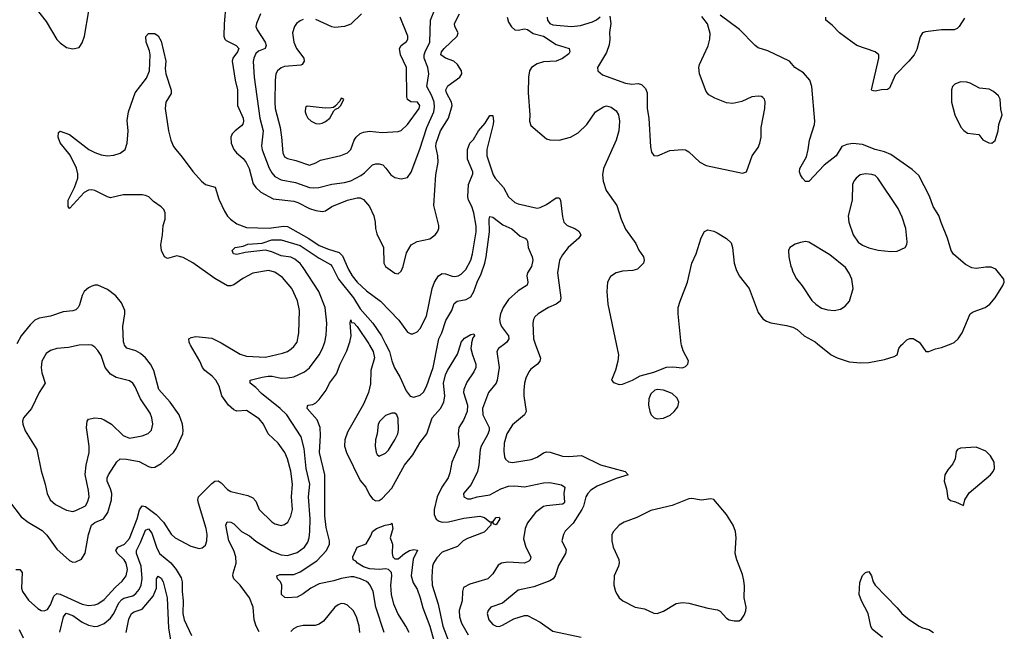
# Model space of a CAD drawing. Header units: inches. Extents: x 1682530 to 1839546, y 640742 to 791647.
# Tile 873 of 923: x 1795114 to 1801348, y 758177 to 762054. Entities that reach past the tile are written whole.
import ezdxf

# ---------------------------------------------------------------- set-up
doc = ezdxf.new("R2010")
doc.units = ezdxf.units.IN
doc.header["$MEASUREMENT"] = 0
for name, color, linetype in [('B7795', 7, 'Continuous'), ('B7796', 7, 'Continuous'), ('B8705', 7, 'Continuous'), ('B8706', 7, 'Continuous')]:
    doc.layers.add(name, color=color, linetype=linetype)

msp = doc.modelspace()

# ---------------------------------------------------------------- linework, layer by layer
at = {"layer": 'B7795', "color": 5}
for points, elevation in [([(1795050, 759000.3), (1795123.8, 758903.8), (1795168.8, 758870), (1795256.2, 758816.2), (1795286.1, 758786), (1795350, 758697.4), (1795430, 758625.7), (1795450, 758616.5), (1795470, 758617), (1795506.2, 758633.8), (1795528.1, 758671.9), (1795549.9, 758790), (1795569.9, 758850), (1795590, 758867.5), (1795645.8, 758890), (1795671.8, 758930), (1795694.5, 759010), (1795697, 759050), (1795690, 759080.5), (1795668.6, 759130), (1795668, 759150), (1795675.9, 759170), (1795730, 759252.2), (1795750, 759270.2), (1795790, 759268.8), (1795870, 759253.2), (1795930, 759221.5), (1795950, 759215.5), (1795970, 759217.7), (1796010, 759241.1), (1796088.6, 759311.4), (1796105, 759335.1), (1796147.9, 759430), (1796149.8, 759450.2), (1796144.4, 759490), (1796123.5, 759550), (1796066, 759630), (1795994.7, 759710), (1795962.7, 759830), (1795942.9, 759870), (1795910, 759909.8), (1795878.5, 759938.5), (1795850, 759955.4), (1795791.8, 759971.8), (1795777.5, 759990), (1795774.8, 760000)], 720), ([(1795090, 758569.5), (1795115.8, 758570), (1795129.4, 758549.4), (1795125.6, 758450), (1795131.6, 758430), (1795170, 758375.6), (1795230, 758322), (1795250, 758310.2), (1795270, 758307.7), (1795290, 758316.5), (1795310, 758345.7), (1795330, 758401.2), (1795350, 758416.6), (1795370, 758412.9), (1795510, 758349.5), (1795550, 758341.7), (1795590, 758344.6), (1795610, 758352.4), (1795650, 758379.4), (1795721.9, 758458.1), (1795763.9, 758496.1), (1795789.1, 758530), (1795796.4, 758570), (1795788.6, 758610), (1795776.1, 758630), (1795732.6, 758670), (1795723, 758690), (1795734.8, 758710), (1795778.4, 758730), (1795810, 758766.4), (1795857.4, 758890), (1795872.9, 758947.1), (1795890, 758973.1), (1795910, 758969), (1795978.3, 758918.3), (1796023.8, 758870), (1796074.1, 758794.1), (1796099.5, 758770), (1796197.1, 758717.1), (1796250, 758701.3), (1796270, 758706), (1796290, 758724), (1796298.9, 758750), (1796301.5, 758790), (1796295.5, 758830), (1796246, 758990), (1796242.6, 759010), (1796246.2, 759030), (1796330, 759114.6), (1796350, 759129), (1796370, 759130.2), (1796390, 759119), (1796430, 759076.9), (1796450, 759063.6), (1796558.8, 759038.8), (1796590, 759024), (1796610, 759002.4), (1796630.3, 758950), (1796710, 758871.8), (1796730, 758859), (1796770, 758847.7), (1796790, 758853.7), (1796811.1, 758870), (1796830, 758907.7), (1796840.6, 758950), (1796836.1, 759030), (1796841, 759110), (1796830, 759192.3), (1796809.9, 759270), (1796793.2, 759310), (1796750, 759368.9), (1796687.7, 759430), (1796658.2, 759490), (1796630, 759523.1), (1796550, 759576.4), (1796490, 759571.6), (1796470, 759580.5), (1796436.9, 759610), (1796393.3, 759670), (1796377.1, 759730), (1796356.8, 759770), (1796333.6, 759793.6), (1796285.8, 759830), (1796271.7, 759850), (1796255.4, 759890), (1796196.5, 759990), (1796191.8, 760000)], 680), ([(1796400.8, 760000), (1796510, 759933.7), (1796550, 759921.5), (1796670, 759914.4), (1796779.1, 759941), (1796810, 759951.2), (1796833, 759967), (1796850, 759982.3), (1796862.6, 760000)], 680), ([(1796630, 758174), (1796610.5, 758210.5), (1796599.4, 758250), (1796591.6, 758330), (1796570, 758389.5), (1796510.9, 758470.9), (1796469.7, 758510), (1796464.4, 758530), (1796465.7, 758545.7), (1796484.2, 758610), (1796482.8, 758650), (1796470.5, 758690), (1796437.4, 758750), (1796419.1, 758850), (1796428.4, 758871.5), (1796450.6, 758870), (1796470, 758859.5), (1796518.3, 758810), (1796570, 758782.8), (1796609, 758749), (1796710, 758685.1), (1796770, 758661.4), (1796810, 758658.8), (1796870, 758677.8), (1796917.2, 758710), (1796938.5, 758741.5), (1796947.7, 758770), (1796951.7, 758810), (1796952.6, 758890), (1796943.6, 759030), (1796951.9, 759110), (1796929, 759210), (1796916.3, 759336.3), (1796896.8, 759410), (1796805.8, 759550), (1796763.4, 759590), (1796644.8, 759684.8), (1796610, 759721.8), (1796574.5, 759750), (1796573.2, 759766.8), (1796574, 759770), (1796650, 759788.8), (1796686.6, 759793.4), (1796713.4, 759793.4), (1796770, 759782.5), (1796810, 759783.2), (1796849.8, 759790.2), (1796917.1, 759822.8), (1796950, 759847.7), (1797009.8, 759930), (1797031.8, 759970), (1797042.4, 760000)], 660), ([(1797422.6, 758170), (1797368.5, 758330), (1797352.2, 758430), (1797332.7, 758470), (1797322, 758482), (1797310, 758492.4), (1797272, 758510), (1797230, 758522.1), (1797210, 758522.6), (1797150, 758512.2), (1797103.2, 758496.8), (1797010, 758477.4), (1796956.9, 758450), (1796910, 758414.7), (1796870, 758394.8), (1796810, 758389.7), (1796792.1, 758392.1), (1796772.7, 758410), (1796773.3, 758470), (1796765.6, 758490), (1796745.6, 758510), (1796742.9, 758530), (1796762, 758538), (1796850, 758537.1), (1796890, 758555.2), (1796995.9, 758624.1), (1797056.8, 758690), (1797076.5, 758730), (1797076.1, 758750), (1797055.5, 758835.5), (1797046.2, 758910), (1797045.8, 759170), (1797012.8, 759310), (1797018.5, 759418.5), (1797015.8, 759470), (1796998.3, 759518.3), (1796934.7, 759590), (1796936.6, 759603.4), (1796941.2, 759610), (1796970, 759615.4), (1796990, 759625.8), (1797010, 759646.5), (1797054.1, 759705.9), (1797076.5, 759750), (1797120.2, 759810), (1797142.4, 759870), (1797185, 759955), (1797200.9, 760000)], 640), ([(1797324.1, 760000), (1797330, 759991.1), (1797351.5, 759950), (1797361, 759910), (1797337.7, 759830), (1797334.5, 759745.5), (1797321.6, 759690), (1797290, 759618), (1797190, 759440.4), (1797172.3, 759390), (1797170.1, 759350), (1797183.8, 759310), (1797270, 759132.6), (1797306.4, 759090), (1797330, 759042.4), (1797350, 759015.3), (1797370, 759004.9), (1797390, 759006.5), (1797410, 759018.9), (1797470, 759085.2), (1797550.3, 759229.7), (1797603.4, 759296.6), (1797647.5, 759372.4), (1797691.3, 759428.7), (1797726.7, 759530), (1797778.4, 759590), (1797799.1, 759630), (1797805.3, 759670), (1797797.1, 759750), (1797810, 759803.1), (1797822.2, 759830), (1797885.2, 759934.8), (1797906.6, 760000)], 640), ([(1797429.8, 760000), (1797455.5, 759950), (1797470.8, 759890.7), (1797487.7, 759847.7), (1797520.3, 759790), (1797561.5, 759701.5), (1797587.1, 759667.1), (1797610, 759660.4), (1797650, 759674.9), (1797670, 759693.4), (1797690, 759728.5), (1797731.7, 759850), (1797762.5, 760000)], 660), ([(1797973.8, 760000), (1797970.3, 759970), (1797980.3, 759930), (1798003.2, 759870), (1798002, 759850), (1797990, 759822.4), (1797944.6, 759755.4), (1797925.7, 759710), (1797924.8, 759690), (1797949, 759610), (1797946.4, 759570), (1797924, 759516), (1797895, 759470), (1797890.2, 759430), (1797896.1, 759370), (1797893.6, 759350), (1797850.2, 759250), (1797837.4, 759182.6), (1797826.4, 759150), (1797787.1, 759090), (1797757.2, 759030), (1797738, 758950), (1797738, 758918), (1797750, 758889), (1797770, 758875), (1797790, 758870.2), (1797830, 758872.2), (1797926.2, 758893.8), (1798027.4, 758907.4), (1798057.9, 758897.9), (1798090, 758870.3), (1798110, 758870.7), (1798130, 758898.7), (1798150, 758901), (1798154.9, 758890), (1798130, 758852.7), (1798117.2, 758857.2), (1798110, 758868), (1798098, 758862), (1798098, 758850), (1798054.7, 758805.3), (1797950, 758765.7), (1797922.4, 758750), (1797885.5, 758714.5), (1797790, 758678.8), (1797755.9, 758644.1), (1797734.6, 758610), (1797727.7, 758590), (1797722.9, 758522.9), (1797726.4, 758470), (1797763, 758350), (1797792.5, 758210), (1797831.2, 758110)], 640), ([(1798185.7, 760000), (1798146.7, 759970), (1798134.4, 759950), (1798148.9, 759850), (1798137.8, 759770), (1798130, 759749.7), (1798083.2, 759690), (1798045.1, 759590), (1798046.5, 759550), (1798087, 759470), (1798086, 759450), (1798076.5, 759423.5), (1798035.2, 759350), (1798029.1, 759330), (1798021.8, 759230), (1798012.2, 759190), (1797972.8, 759107.2), (1797923.6, 759050), (1797925.3, 759030), (1797950, 759016.5), (1797970, 759017.2), (1798010, 759029.3), (1798090, 759043), (1798159.9, 759080.1), (1798210, 759096.4), (1798250, 759098.8), (1798310, 759093.9), (1798430, 759118), (1798470, 759120.2), (1798544.7, 759104.7), (1798564.9, 759090), (1798558.9, 759050), (1798563.4, 758996.6), (1798561.3, 758990), (1798550, 758983.1), (1798450, 758973.1), (1798430, 758967.4), (1798380.7, 758930), (1798330, 758864.7), (1798314.4, 758830), (1798304.1, 758764.1), (1798318.3, 758710), (1798350.3, 758650), (1798346.7, 758630), (1798338.2, 758621.8), (1798310, 758609.1), (1798204.5, 758615.5), (1798164.9, 758610), (1798144.3, 758595.7), (1798110, 758541.6), (1798077.1, 758510), (1797963.8, 758476.2), (1797924.7, 758455.3), (1797917.6, 758430), (1797915.5, 758370), (1797897, 758310), (1797898.7, 758270), (1797911.4, 758230), (1797954.5, 758154.5)], 660), ([(1798378.2, 760000), (1798411.4, 759908.6), (1798407, 759890), (1798392.2, 759870), (1798350, 759838), (1798337.4, 759822.6), (1798318.4, 759781.6), (1798309.3, 759750), (1798306.5, 759706.5), (1798307.1, 759670), (1798321.3, 759570), (1798310.4, 759550), (1798234.6, 759485.4), (1798198, 759430), (1798181.1, 759370), (1798179.5, 759319.5), (1798183.8, 759283.8), (1798190, 759269.2), (1798210, 759251.8), (1798233.3, 759246.7), (1798352.7, 759267.3), (1798390, 759282), (1798430, 759309), (1798450, 759314.7), (1798472.8, 759312.8), (1798550, 759287.2), (1798590, 759285), (1798671, 759291), (1798792, 759232), (1798947.7, 759190), (1798966.8, 759170), (1798890, 759146), (1798770, 759096.3), (1798730, 759071.9), (1798710.2, 759050), (1798698.9, 759030), (1798683.6, 758970), (1798673.8, 758950), (1798618.1, 758861.9), (1798568.8, 758811.2), (1798557.2, 758790), (1798547.1, 758750), (1798573.2, 758693.2), (1798570.2, 758670), (1798525.4, 758594.6), (1798505, 758530), (1798490.8, 758510), (1798470, 758496.8), (1798370, 758459.8), (1798270, 758439.1), (1798170, 758356.4), (1798098, 758330), (1798080.4, 758310), (1798074.9, 758290), (1798084.6, 758250), (1798110, 758221.1), (1798130, 758210.3), (1798150, 758209), (1798170, 758215.6), (1798243.3, 758256.7), (1798310, 758278.2), (1798330, 758277.3), (1798410, 758234.7), (1798490, 758178.4), (1798670, 758139.8)], 680), ([(1798890, 760000), (1798904.9, 759930), (1798901.6, 759890), (1798886.6, 759833.4), (1798861, 759770), (1798874.4, 759754.4), (1798910, 759740.7), (1798930, 759743), (1798994, 759770), (1799043.2, 759796.8), (1799130, 759820.7), (1799209.5, 759850.5), (1799250, 759853.4), (1799310, 759848), (1799330, 759854.8), (1799345.2, 759870), (1799349, 759891), (1799315.4, 759955.4), (1799304.2, 759990), (1799303.2, 760000)], 720), ([(1797579.3, 758170), (1797559.4, 758210), (1797508.4, 758290), (1797482.7, 758350), (1797468.4, 758410), (1797465, 758470), (1797470.7, 758530), (1797467.2, 758550), (1797448.7, 758570), (1797430, 758572.8), (1797391.8, 758568.2), (1797330, 758573.7), (1797290, 758586.6), (1797253.6, 758610), (1797242.6, 758622.6), (1797226, 758630), (1797223.7, 758650), (1797250, 758711.3), (1797308.7, 758731.3), (1797338, 758782), (1797348.7, 758810), (1797374, 758830), (1797428.7, 758850), (1797464, 758856), (1797470, 758862), (1797477.1, 758830), (1797460.5, 758770), (1797474, 758730), (1797472.6, 758670), (1797477.4, 758650), (1797483.4, 758643.4), (1797490, 758637.4), (1797510, 758636.1), (1797549.9, 758670.1), (1797582.9, 758690), (1797610, 758696), (1797632.1, 758692.1), (1797604.4, 758635.6), (1797591.9, 758530), (1797605.4, 758485.4), (1797630, 758443.7), (1797650, 758390.4), (1797665.7, 758325.7), (1797710, 758210.3), (1797737.8, 758110)], 620), ([(1795368.8, 758171.2), (1795390.9, 758269.1), (1795408.4, 758291.6), (1795450, 758277.2), (1795510, 758236.2), (1795550, 758216.8), (1795590, 758208), (1795610, 758210.9), (1795650, 758226.4), (1795690, 758260.6), (1795710.7, 758289.3), (1795742.7, 758357.3), (1795761.1, 758378.9), (1795773, 758387), (1795830, 758402.5), (1795850, 758417.6), (1795870, 758442.6), (1795883.4, 758470), (1795888.7, 758511.3), (1795882.8, 758590), (1795854.2, 758670), (1795853.3, 758690), (1795879.4, 758740.6), (1795910, 758818.9), (1795930, 758826.5), (1795950, 758800.3), (1795979.8, 758710), (1795999.5, 758670), (1796072.1, 758612.1), (1796105.3, 758570), (1796137.4, 758517.4), (1796143.7, 758490), (1796143.2, 758430), (1796149.5, 758370), (1796148, 758290), (1796155.3, 758250), (1796201.9, 758150)], 660), ([(1795788.4, 758170), (1795806.2, 758253.8), (1795821.5, 758290), (1795838.5, 758301.5), (1795890, 758318.6), (1795960, 758400), (1795979.9, 758450), (1795980.7, 758510), (1795990, 758527), (1796010, 758514.4), (1796021.8, 758490), (1796047.2, 758390), (1796056.5, 758196.5), (1796071.8, 758110)], 640), ([(1797267.2, 758170), (1797264.4, 758210), (1797246, 758270), (1797224.5, 758310), (1797190, 758342.8), (1797170, 758351.7), (1797150, 758352.8), (1797130, 758345.1), (1797110, 758329.7), (1797038, 758242), (1797010, 758223.1), (1796984.7, 758215.3), (1796910, 758215.3), (1796870, 758205.4), (1796847.5, 758192.5), (1796830, 758175.6)], 660), ([(1795110, 758188.2), (1795136.8, 758136.8)], 660)]:
    msp.add_lwpolyline(points, dxfattribs=dict(at, elevation=elevation))
for points, elevation in [([(1795550, 759993.8), (1795490, 759991.1), (1795423.9, 759976.1), (1795350, 759968.7), (1795310, 759957.7), (1795282.2, 759937.8), (1795255.2, 759890), (1795249.3, 759850), (1795255.1, 759815.1), (1795275.8, 759750), (1795236.9, 759690), (1795188.9, 759590), (1795138.9, 759530), (1795132.8, 759510), (1795134.7, 759490), (1795148.8, 759448.8), (1795222.5, 759330), (1795250, 759194), (1795276.5, 759110), (1795287.9, 759050), (1795307.4, 759010), (1795340.4, 758980.4), (1795410, 758944.2), (1795450, 758936), (1795470, 758942.8), (1795530, 758973.4), (1795544.1, 758995.9), (1795553.6, 759030), (1795550.6, 759070), (1795529.1, 759170.9), (1795534.2, 759230), (1795554.8, 759310), (1795554.6, 759350), (1795537.2, 759470), (1795542.4, 759510), (1795550, 759522), (1795590, 759530.3), (1795630, 759525.7), (1795650, 759518.3), (1795696.4, 759490), (1795770, 759419.1), (1795810, 759401.1), (1795890, 759416.5), (1795928, 759432), (1795947.9, 759452.1), (1795957.8, 759490), (1795951.7, 759530), (1795940, 759560), (1795878.4, 759650), (1795846, 759726), (1795831.2, 759750), (1795810, 759764), (1795726, 759786), (1795690, 759806.9), (1795656.4, 759850), (1795630, 759924.5), (1795610, 759957.6), (1795590, 759979.1), (1795570, 759990.8)], 740), ([(1799150.4, 759709.6), (1799134.4, 759705.6), (1799110, 759682.7), (1799096.4, 759650), (1799095.3, 759610), (1799104.2, 759570), (1799112.2, 759550), (1799130.7, 759530), (1799150, 759523.6), (1799190, 759527.6), (1799231.9, 759548.1), (1799258.7, 759570), (1799280.8, 759599.2), (1799287.6, 759630), (1799276, 759656), (1799244.9, 759684.9), (1799190, 759706)], 720), ([(1797470, 759560.9), (1797430, 759544.5), (1797393.7, 759510), (1797382.8, 759490), (1797377.6, 759430), (1797366.4, 759390), (1797364.4, 759350), (1797370.5, 759310.5), (1797377.3, 759297.3), (1797390, 759287.7), (1797430, 759305.5), (1797450, 759325.5), (1797490, 759390.5), (1797508.2, 759430), (1797513, 759453), (1797510, 759526), (1797501.2, 759550), (1797490, 759559.3)], 660), ([(1799370, 759018.7), (1799350, 759017.6), (1799245, 758975), (1799110, 758942.3), (1799020.6, 758899.4), (1798940.3, 758870), (1798909.2, 758850), (1798873.2, 758810), (1798863.2, 758790), (1798862.2, 758750), (1798872.6, 758710), (1798907, 758633), (1798909, 758611), (1798904.6, 758590), (1798878.5, 758530), (1798876.9, 758470), (1798885.8, 758430), (1798896.1, 758410), (1798910.2, 758390.2), (1798933.7, 758370), (1799010, 758330.3), (1799070, 758319.3), (1799130, 758292.2), (1799150, 758290.2), (1799190, 758305.2), (1799270, 758354.3), (1799310, 758360.3), (1799350, 758354.9), (1799470, 758324), (1799533.1, 758313.1), (1799550, 758304.9), (1799590, 758260.5), (1799606.8, 758250), (1799637, 758243), (1799670, 758244), (1799685.1, 758254.9), (1799701, 758279), (1799712, 758308), (1799713.3, 758330), (1799700.9, 758390), (1799702.6, 758462.6), (1799698.8, 758498.8), (1799690, 758537.2), (1799654.7, 758630), (1799644.7, 758670), (1799649.7, 758770), (1799645.7, 758810), (1799632.2, 758850), (1799590, 758918.4), (1799510, 759012.7), (1799490, 759017.2), (1799430.5, 759009.5)], 720)]:
    msp.add_lwpolyline(points, close=True, dxfattribs=dict(at, elevation=elevation))
at = {"layer": 'B7796', "color": 5}
for points, elevation in [([(1795210, 762133.4), (1795280.9, 762041), (1795350, 761928.4), (1795370, 761906.7), (1795410, 761878), (1795451.3, 761868.7), (1795490, 761877.3), (1795510, 761906.8), (1795525.1, 761950), (1795551.2, 762110)], 720), ([(1796419.7, 762150), (1796407.9, 762027.9), (1796406.9, 761950), (1796412.6, 761930), (1796421.3, 761921.3), (1796483.9, 761890), (1796500.9, 761870), (1796493.9, 761850), (1796464.5, 761810), (1796460.4, 761790), (1796477.7, 761670), (1796494.1, 761610), (1796494.1, 761510), (1796528.1, 761430), (1796531.5, 761410), (1796527.9, 761392.1), (1796519.2, 761380.8), (1796478, 761350), (1796459.5, 761330), (1796451.7, 761310), (1796453.6, 761270), (1796470.2, 761230), (1796486.7, 761210), (1796530, 761173.2), (1796547.9, 761147.9), (1796566.9, 761110), (1796592.8, 761012.8), (1796609.1, 760989.1), (1796640.5, 760960.5), (1796719.2, 760919.2), (1796850, 760903.4), (1796875, 760895), (1796950, 760856.2), (1796990, 760843.7), (1797030, 760837.7), (1797050, 760841.5), (1797091.1, 760870), (1797190, 760910.6), (1797250, 760924.1), (1797270, 760923.8), (1797290, 760913), (1797328.6, 760868.6), (1797356.1, 760810), (1797364.4, 760770), (1797366.5, 760730), (1797375.8, 760695.8), (1797418.5, 760610), (1797420.5, 760510), (1797430, 760489.3), (1797490, 760447.2), (1797510, 760443.5), (1797530, 760458.9), (1797542.3, 760490), (1797563.9, 760576.1), (1797592.9, 760627.1), (1797630, 760647.2), (1797710, 760663.7), (1797744.6, 760690), (1797759.1, 760710), (1797766.9, 760730), (1797767.5, 760750), (1797736.4, 760876.4), (1797749.9, 761070.1), (1797763.2, 761150), (1797762.3, 761190), (1797748.9, 761250), (1797750.4, 761270), (1797779, 761350), (1797829.3, 761430), (1797853, 761510), (1797848.4, 761530), (1797817, 761590), (1797812.2, 761610), (1797825.3, 761634.7), (1797901.6, 761690), (1797913.6, 761710), (1797911.5, 761730), (1797887.1, 761770), (1797863.5, 761790), (1797809.7, 761810), (1797781.6, 761830), (1797785, 761850), (1797800.8, 761870), (1797884.4, 761950), (1797889.8, 761970), (1797868.7, 762010), (1797866.4, 762030), (1797899.5, 762090)], 720), ([(1796639.5, 762090), (1796612.6, 762030), (1796610.2, 762010), (1796616.9, 761990), (1796667.6, 761910), (1796675.8, 761890), (1796668.2, 761870), (1796626.7, 761853.3), (1796610, 761838.3), (1796596.6, 761810), (1796592.4, 761787.6), (1796598.9, 761690), (1796634.9, 761430), (1796656.4, 761350), (1796645.7, 761254.3), (1796649.6, 761229.6), (1796693.1, 761113.1), (1796710, 761082.4), (1796730, 761060.2), (1796770, 761039.1), (1796861.5, 761021.5), (1796950, 760990.7), (1796972.7, 760987.3), (1797009.2, 760990.8), (1797090, 761011.8), (1797170, 761021.7), (1797210, 761033.2), (1797274.7, 761065.3), (1797297.8, 761082.2), (1797347.1, 761132.8), (1797370, 761139.6), (1797390, 761140.8), (1797412.9, 761132.9), (1797433.4, 761113.4), (1797463.7, 761070), (1797490, 761054.3), (1797530, 761046), (1797570, 761054.4), (1797592.3, 761087.7), (1797648, 761232), (1797692.9, 761370), (1797736.1, 761470), (1797741.5, 761498.5), (1797737.4, 761530), (1797723, 761570), (1797691, 761630), (1797704, 761710), (1797697.7, 761750), (1797675.8, 761810), (1797675.6, 761830), (1797680.8, 761850), (1797709.9, 761910), (1797715, 762050), (1797742.3, 762117.7)], 740), ([(1797278.3, 762090), (1797210, 762025.3), (1797170, 762009.8), (1797110, 762004), (1797090, 762007.2), (1796990, 762054.5)], 760), ([(1798454.5, 762070), (1798456.2, 762050), (1798470.1, 762030.1), (1798490, 762021.9), (1798608.8, 762011.2), (1798664.2, 762015.8), (1798740.1, 762039.9), (1798766.8, 762053.2), (1798790, 762071.4)], 740), ([(1798850, 762076.3), (1798856.9, 762030), (1798847.9, 761972.1), (1798850.2, 761929.8), (1798845.8, 761894.1), (1798830, 761845.2), (1798773.4, 761750), (1798774, 761730), (1798804.6, 761704.6), (1798950, 761650.2), (1798990, 761645.8), (1799030, 761649.3), (1799050, 761643.8), (1799077.2, 761617.2), (1799087.8, 761590), (1799087.3, 761490), (1799096.9, 761430), (1799108.1, 761248.1), (1799114.8, 761214.8), (1799130, 761192), (1799151.3, 761191.3), (1799230, 761223.8), (1799310, 761230.5), (1799330, 761228), (1799350, 761215.5), (1799420.7, 761150), (1799461, 761130), (1799690, 761081), (1799715.3, 761090), (1799752.7, 761190), (1799790, 761242.8), (1799799.7, 761270), (1799808, 761310), (1799809.7, 761370), (1799831.2, 761491.2), (1799833, 761533), (1799829.6, 761549.6), (1799820.1, 761560.1), (1799810, 761566.6), (1799790, 761569.4), (1799750, 761563.7), (1799685.8, 761534.2), (1799630, 761522), (1799590, 761526.9), (1799515.9, 761555.9), (1799478, 761578), (1799459.4, 761599.4), (1799418.2, 761710), (1799414.8, 761750), (1799419, 761770), (1799472.5, 761887.5), (1799484.1, 761930), (1799486.6, 761966.6), (1799468.1, 762028.1), (1799432.8, 762072.8)], 740), ([(1800000, 761775.4), (1799987, 761790), (1799850, 761855.7), (1799790, 761874.9), (1799770, 761890.3), (1799672.2, 761992.2), (1799550, 762081.5)], 720), ([(1796910, 762055.1), (1796890, 762046.4), (1796867.4, 762030), (1796853.8, 762010), (1796841.2, 761970), (1796849.2, 761910), (1796866.7, 761870), (1796913.4, 761810), (1796916.3, 761790), (1796902.8, 761770), (1796894.3, 761765.7), (1796790, 761756.8), (1796770, 761748.7), (1796746.7, 761730), (1796736.9, 761710), (1796731.8, 761670), (1796729, 761530), (1796732.6, 761490), (1796763.6, 761370), (1796772.8, 761310), (1796779.8, 761210), (1796790, 761184), (1796810, 761173), (1796862.1, 761162.1), (1796948.3, 761131.7), (1796990, 761146.9), (1797017.8, 761162.2), (1797146.7, 761193.3), (1797190, 761210.3), (1797210.9, 761230), (1797231.8, 761290), (1797245, 761310), (1797270, 761331.2), (1797290, 761340.2), (1797330, 761347.3), (1797410, 761338.5), (1797510, 761345.2), (1797530, 761350.3), (1797570, 761388.9), (1797644.2, 761490), (1797648.4, 761510), (1797633, 761530), (1797590, 761532.4), (1797570, 761547.3), (1797564.4, 761564.4), (1797563.5, 761750), (1797524.7, 761830), (1797519.3, 761870), (1797529.3, 761890), (1797563.9, 761916.1), (1797571.1, 761930), (1797570.9, 761950), (1797522.5, 762070)], 760), ([(1798199.8, 762070), (1798210, 762037.6), (1798227.4, 762007.4), (1798250, 761989.3), (1798270, 761987.5), (1798310, 761995.1), (1798330, 761991.8), (1798365.5, 761965.5), (1798430, 761949.2), (1798510, 761895.9), (1798593.8, 761870), (1798598, 761850), (1798590, 761837.7), (1798550, 761807.7), (1798510, 761791.3), (1798430, 761785.6), (1798390, 761774.5), (1798355.6, 761750), (1798342.7, 761730), (1798334.6, 761690), (1798333.2, 761590), (1798344.2, 761450), (1798341.1, 761410), (1798350, 761382.2), (1798450, 761298.9), (1798471.2, 761291.2), (1798530, 761289.3), (1798602.4, 761310), (1798650, 761337.1), (1798705, 761390), (1798760.3, 761470), (1798810, 761501.4), (1798830, 761506.8), (1798860, 761500), (1798890, 761475.6), (1798904.7, 761450), (1798911.8, 761410), (1798907.9, 761350), (1798889.6, 761290.5), (1798810.2, 761110), (1798804.5, 761070), (1798807.5, 761030), (1798827.3, 760970), (1798895.7, 760875.7), (1798923.3, 760790), (1798950, 760726.3), (1799014.1, 760634.1), (1799033.9, 760593.9), (1799063.2, 760550), (1799068.9, 760530), (1799063.7, 760510), (1799026.5, 760473.5), (1798996.9, 760463.1), (1798930, 760460.8), (1798890, 760449.8), (1798854.8, 760425.2), (1798836.2, 760390), (1798831.1, 760330), (1798836.9, 760250), (1798890, 760000)], 720), ([(1796862.6, 760000), (1796870, 760010.4), (1796881.9, 760070), (1796885, 760210), (1796872.4, 760272.4), (1796837.8, 760350), (1796779.2, 760419.2), (1796730, 760453), (1796690, 760463.4), (1796590, 760446.5), (1796527.2, 760412.8), (1796470, 760373.6), (1796450, 760366), (1796430, 760366), (1796350, 760414.1), (1796210, 760513.1), (1796150, 760546.6), (1796110, 760557.6), (1796050, 760540.4), (1796030.8, 760550.8), (1796011.7, 760590), (1796007.6, 760627.6), (1796019.1, 760690), (1796022, 760750), (1796034.6, 760790), (1796034.8, 760830), (1796026, 760850), (1796010, 760868.3), (1795960.5, 760900.5), (1795930.9, 760930), (1795910, 760939.8), (1795890, 760944), (1795770, 760943), (1795690, 760925.6), (1795670, 760930.6), (1795590, 760970.7), (1795570, 760975.5), (1795550, 760973.1), (1795522.5, 760957.4), (1795430, 760856), (1795421.6, 760870), (1795420.7, 760910), (1795461, 760990), (1795482.4, 761050), (1795483.3, 761076.7), (1795473.2, 761113.2), (1795434.5, 761194.5), (1795370, 761272.7), (1795358.7, 761310), (1795360.9, 761339.1), (1795370, 761346), (1795430, 761324.9), (1795551.3, 761231.3), (1795590, 761211.1), (1795630, 761197.6), (1795670, 761191.3), (1795710, 761194.4), (1795750, 761206.9), (1795783, 761230), (1795794.8, 761270), (1795800.5, 761350), (1795794.3, 761414.3), (1795803.7, 761470), (1795846, 761590), (1795916.3, 761683.7), (1795936.2, 761730), (1795940.7, 761830), (1795936, 761856), (1795916, 761910), (1795912.3, 761947.7), (1795930, 761966.8), (1795970, 761966.8), (1795990, 761951.3), (1796010, 761918), (1796040.3, 761790), (1796035.2, 761744.8), (1796039, 761710), (1796073.3, 761606.7), (1796073.8, 761586.2), (1796039.7, 761530), (1796034.3, 761490), (1796055.4, 761350), (1796070.2, 761290), (1796088.3, 761250), (1796102.4, 761230), (1796143.2, 761183.2), (1796211.2, 761091.2), (1796265, 761030), (1796290, 761008.8), (1796352, 760992), (1796375.9, 760915.9), (1796410, 760840.3), (1796430, 760808.1), (1796448.3, 760788.3), (1796490, 760759.1), (1796550, 760736.4), (1796692.9, 760732.9), (1796785.3, 760745.3), (1796810, 760742.9), (1796945.8, 760665.8), (1797010, 760623.3), (1797070, 760598.2), (1797137.5, 760577.5), (1797157.8, 760557.8), (1797196.9, 760470), (1797220.1, 760430), (1797250.9, 760390.9), (1797310, 760335.3), (1797398.4, 760270), (1797515.3, 760150), (1797570, 760073.4), (1797590, 760063), (1797603.4, 760063.4), (1797630, 760074.9), (1797650, 760095.5), (1797690, 760175.5), (1797725.2, 760350), (1797741.4, 760390), (1797766, 760430), (1797790, 760445.2), (1797810, 760443.5), (1797851.8, 760428.2), (1797870, 760425.6), (1797890, 760430.2), (1797910, 760441.5), (1797939.1, 760470), (1797969.9, 760530), (1797980.7, 760570), (1798003.5, 760710), (1798004.4, 760744.4), (1797990, 760829.7), (1797976, 760870), (1797955, 760910), (1797951.6, 760930), (1797956.2, 761010), (1797983.7, 761076.3), (1797983.5, 761090), (1797950.3, 761170), (1797949.5, 761230.5), (1797965, 761270), (1797986.5, 761293.5), (1798019, 761350), (1798062.2, 761397.8), (1798090, 761446), (1798110, 761447.3), (1798115, 761410), (1798112.4, 761392.4), (1798070.8, 761230), (1798072.1, 761190), (1798111.8, 761070), (1798124.1, 761050), (1798177.4, 760990), (1798210, 760930.3), (1798250, 760896), (1798270, 760885.5), (1798390, 760858.2), (1798410, 760862.9), (1798450, 760883), (1798510, 760923.6), (1798530, 760923.8), (1798537.3, 760910), (1798550, 760804.7), (1798559.5, 760770), (1798580.5, 760750), (1798630, 760729.2), (1798653.8, 760713.8), (1798666.5, 760690), (1798654.9, 760670), (1798586.4, 760610), (1798550, 760563.5), (1798531.8, 760530), (1798519.4, 760450), (1798539.3, 760290), (1798536.2, 760270), (1798511.8, 760250), (1798462.4, 760230), (1798396.3, 760190), (1798376.4, 760170), (1798367, 760153), (1798362.8, 760130), (1798367.3, 760030), (1798378.2, 760000)], 680), ([(1797762.5, 760000), (1797768.7, 760030), (1797787.4, 760070), (1797812.3, 760147.7), (1797850.8, 760210), (1797865.1, 760254.9), (1797883.7, 760270), (1797940.7, 760279.3), (1797970, 760298), (1797988.7, 760330), (1798010.5, 760390), (1798036.4, 760443.6), (1798058.8, 760510), (1798066.6, 760550), (1798088.9, 760710), (1798086.4, 760790), (1798090, 760807.3), (1798110, 760802.4), (1798172.5, 760752.5), (1798230, 760728.8), (1798282.3, 760682.3), (1798314, 760670), (1798322.3, 760662.3), (1798330.3, 760650), (1798334, 760610), (1798359.5, 760550), (1798363.1, 760530), (1798354, 760490), (1798330.2, 760450), (1798325.5, 760430), (1798331.6, 760390), (1798327.9, 760372.1), (1798270, 760334.3), (1798210, 760279.9), (1798175, 760230), (1798157.5, 760190), (1798152.9, 760152.9), (1798156.6, 760130), (1798165.2, 760110), (1798208.7, 760050), (1798210.9, 760030), (1798198.8, 760010), (1798185.7, 760000)], 660), ([(1799303.2, 760000), (1799284.2, 760190), (1799284.2, 760230), (1799295.1, 760270), (1799342, 760390), (1799370, 760511.3), (1799397, 760570), (1799429.6, 760670.4), (1799449.5, 760710.5), (1799470, 760720.7), (1799510, 760712.7), (1799530, 760703), (1799590, 760667.3), (1799618.7, 760638.7), (1799628.2, 760610), (1799637, 760510), (1799650.4, 760470), (1799670.4, 760430), (1799732.2, 760350), (1799790, 760198.8), (1799818.5, 760158.5), (1799842.2, 760142.2), (1799870, 760132.4), (1799970, 760116.5), (1800000, 760107.8)], 720), ([(1797042.4, 760000), (1797046, 760010), (1797054.3, 760054.3), (1797057.8, 760130), (1797049, 760230), (1797007.5, 760330), (1796910, 760482.6), (1796890, 760508.4), (1796856.6, 760536.6), (1796830, 760547.9), (1796770, 760557.7), (1796710, 760583.2), (1796670, 760592), (1796541.1, 760578.9), (1796490, 760565.1), (1796468, 760570), (1796459, 760590), (1796478, 760610), (1796530, 760619), (1796559.3, 760630), (1796650, 760636.3), (1796710, 760658.5), (1796770, 760659.3), (1796890, 760622.7), (1797010, 760541.6), (1797081.2, 760501.2), (1797091.7, 760490), (1797133, 760410), (1797227.2, 760290), (1797270, 760221.8), (1797350.4, 760130.5), (1797404.1, 760050), (1797429.8, 760000)], 660), ([(1800000, 760615.3), (1799991, 760610), (1799982, 760590), (1799983.8, 760550), (1799997.1, 760490), (1800000, 760482.4)], 740), ([(1795774.8, 760000), (1795771.6, 760011.6), (1795767.4, 760110), (1795780.3, 760190), (1795779.4, 760210), (1795758.1, 760258.1), (1795724, 760304), (1795670, 760343.5), (1795610, 760371.3), (1795590, 760371.3), (1795570, 760365.1), (1795550, 760354), (1795523.1, 760330), (1795510, 760306), (1795493.4, 760246.6), (1795485, 760230), (1795470, 760215.8), (1795450, 760209), (1795390, 760201.4), (1795310, 760174.2), (1795237, 760163), (1795210, 760149.7), (1795179.8, 760120.2), (1795123.9, 760050), (1795095.8, 760000)], 720), ([(1797200.9, 760000), (1797204.4, 760010), (1797212.6, 760050), (1797207.2, 760132.8), (1797210, 760150.5), (1797214.9, 760134.9), (1797230, 760132.8), (1797251.5, 760110), (1797324.1, 760000)], 640), ([(1796191.8, 760000), (1796187.1, 760010), (1796184.7, 760030), (1796200.2, 760039.8), (1796230, 760045.2), (1796330, 760034.4), (1796390, 760006.6), (1796400.8, 760000)], 680), ([(1797906.6, 760000), (1797910, 760010.4), (1797930, 760035.8), (1797970, 760059.1), (1797990, 760062), (1797992.7, 760050), (1797983.4, 760036.6), (1797974.4, 760005.6), (1797973.8, 760000)], 640)]:
    msp.add_lwpolyline(points, dxfattribs=dict(at, elevation=elevation))
at = {"layer": 'B7796', "color": 5, "elevation": 780}
msp.add_lwpolyline([(1797150, 761555.3), (1797142, 761538), (1797112.7, 761507.3), (1797102, 761498), (1797086, 761494), (1797047.7, 761492.3), (1796934.8, 761505.2), (1796923, 761497), (1796921.6, 761470), (1796928.2, 761450), (1796938, 761430), (1796958.8, 761410), (1796990, 761394.9), (1797010, 761392.7), (1797030, 761397.1), (1797050, 761408.2), (1797077, 761430), (1797103.1, 761476.9), (1797113.2, 761486.8), (1797130, 761492), (1797148, 761510), (1797166, 761550)], close=True, dxfattribs=at)
at = {"layer": 'B8705', "color": 5}
for points, elevation in [([(1800164.8, 760000), (1800251, 759930), (1800290, 759910.7), (1800365.1, 759885.1), (1800438.6, 759878.6), (1800490, 759881.7), (1800590, 759900.3), (1800650, 759919.3), (1800669.2, 759930), (1800680.9, 759970), (1800695.1, 759990), (1800705.4, 760000)], 720), ([(1800817.3, 760000), (1800851, 759951), (1800870, 759950.8), (1800911.6, 759968.4), (1800950, 759975.6), (1801011.8, 760000)], 720), ([(1800577.4, 758137.4), (1800511.4, 758191.4), (1800502.9, 758210), (1800486.3, 758290), (1800443.5, 758370), (1800429.7, 758410), (1800434.2, 758485.8), (1800449.5, 758530.5), (1800469.4, 758550.6), (1800490, 758556), (1800507.7, 758530), (1800517.6, 758490), (1800530.4, 758470), (1800670, 758326), (1800699.3, 758290), (1800748.2, 758250), (1800810, 758210.3), (1800830, 758198.7), (1800870, 758188.4), (1800899.1, 758170)], 680)]:
    msp.add_lwpolyline(points, dxfattribs=dict(at, elevation=elevation))
at = {"layer": 'B8705', "color": 5, "elevation": 720}
msp.add_lwpolyline([(1801170, 759344.5), (1801070, 759339), (1801050.9, 759329.1), (1801044, 759316), (1801036.3, 759270), (1801022, 759238), (1800990, 759201.2), (1800970.6, 759170), (1800968, 759130), (1800981.1, 759081.1), (1800990, 759022), (1801006.8, 759006.8), (1801038, 758998), (1801090, 758974), (1801099, 759010), (1801124.8, 759055.2), (1801261.2, 759170), (1801278, 759190), (1801286.6, 759210), (1801284.5, 759250), (1801260.7, 759290), (1801230, 759318.7)], close=True, dxfattribs=at)
at = {"layer": 'B8706', "color": 5}
for points, elevation in [([(1801095.8, 762064.2), (1801062.9, 762010), (1801050, 761997.1), (1801031.3, 761988.7), (1800949.9, 761989.9), (1800850, 761977.4), (1800830.4, 761970), (1800816, 761944), (1800794.6, 761865.4), (1800776.3, 761830), (1800743.8, 761790), (1800657.2, 761702.8), (1800621.1, 761618.9), (1800608.9, 761611.1), (1800570, 761608.7), (1800530, 761599.7), (1800510, 761605.2), (1800507.6, 761610), (1800554.2, 761810), (1800552.6, 761830), (1800529.6, 761850), (1800414.7, 761890), (1800383.9, 761910), (1800305.4, 761970), (1800258.2, 762018.1), (1800218, 762050), (1800219, 762070)], 680), ([(1801011.8, 760000), (1801030, 760007.2), (1801056.4, 760030), (1801081.5, 760070), (1801131.3, 760188.7), (1801150, 760202), (1801227.8, 760230), (1801255.8, 760250), (1801291, 760290), (1801338.9, 760370), (1801348, 760390), (1801346, 760410), (1801293.5, 760473.5), (1801264.7, 760484.7), (1801230, 760485.4), (1801170, 760476), (1801141.4, 760481.4), (1801102, 760502), (1801026.9, 760566.9), (1801011.5, 760591.5), (1800988.4, 760670), (1800947.3, 760767.3), (1800933, 760813), (1800898, 760870), (1800875.3, 760935.3), (1800805.8, 761065.8), (1800764.4, 761104.4), (1800630, 761199.4), (1800590, 761216.2), (1800530, 761230.6), (1800450, 761263.4), (1800390, 761268.4), (1800350, 761263.2), (1800320.3, 761250), (1800284.2, 761190), (1800207.7, 761132.3), (1800110, 761027.6), (1800090, 761027.8), (1800070, 761048.2), (1800057.7, 761070), (1800051.6, 761090), (1800053.5, 761110), (1800095.2, 761184.8), (1800107.1, 761230), (1800114.6, 761290), (1800146.6, 761390), (1800148.2, 761410), (1800129.8, 761630), (1800116.4, 761670), (1800076.4, 761716.4), (1800022.7, 761750), (1800000, 761775.4)], 720), ([(1800000, 760482.4), (1800010, 760456), (1800031.8, 760411.8), (1800067.9, 760367.9), (1800130, 760273.7), (1800153.7, 760250), (1800190, 760225.8), (1800230, 760214.9), (1800270, 760211.4), (1800310, 760219.5), (1800341.5, 760238.5), (1800367.8, 760270), (1800391.1, 760350), (1800382.7, 760410), (1800366.6, 760446.6), (1800342.2, 760482.2), (1800242.8, 760562.8), (1800110, 760642.9), (1800090, 760647.3), (1800058, 760642), (1800024.7, 760630), (1800000, 760615.3)], 740), ([(1800000, 760107.8), (1800010, 760104.9), (1800036.4, 760090), (1800080.5, 760050), (1800150, 760012), (1800164.8, 760000)], 720), ([(1800705.4, 760000), (1800730, 760024), (1800750, 760033.4), (1800770, 760033.4), (1800810, 760010.6), (1800817.3, 760000)], 720)]:
    msp.add_lwpolyline(points, dxfattribs=dict(at, elevation=elevation))
for points, elevation in [([(1801070, 761659.8), (1801034.3, 761645.7), (1801020.3, 761630), (1801013.4, 761610), (1801012.8, 761530), (1801034.2, 761450), (1801072.7, 761372.7), (1801091.1, 761351.1), (1801114.9, 761334.9), (1801186.9, 761326.9), (1801211.5, 761291.5), (1801250, 761273.4), (1801270, 761270.4), (1801290, 761287.3), (1801309.7, 761350), (1801314, 761390), (1801335.1, 761450), (1801326.7, 761486.7), (1801321.3, 761550), (1801312, 761570), (1801278.6, 761598.6), (1801252.9, 761612.9), (1801190, 761620.5), (1801131.7, 761651.6), (1801110, 761658.6)], 720), ([(1800470, 761077.4), (1800434.8, 761070), (1800410, 761049.4), (1800394.9, 761030), (1800386.7, 761010), (1800384.4, 760910), (1800360.4, 760810), (1800363.7, 760770), (1800390.3, 760690), (1800423.2, 760643.2), (1800450, 760624.2), (1800490, 760607), (1800550, 760593), (1800630, 760585.3), (1800670, 760586.4), (1800721.2, 760610), (1800731.5, 760628.5), (1800733.6, 760646.4), (1800725.3, 760730), (1800701.5, 760801.5), (1800676.6, 760856.6), (1800548, 761050), (1800530, 761065.4), (1800510, 761072.4)], 740)]:
    msp.add_lwpolyline(points, close=True, dxfattribs=dict(at, elevation=elevation))

doc.saveas('drawing.dxf')
